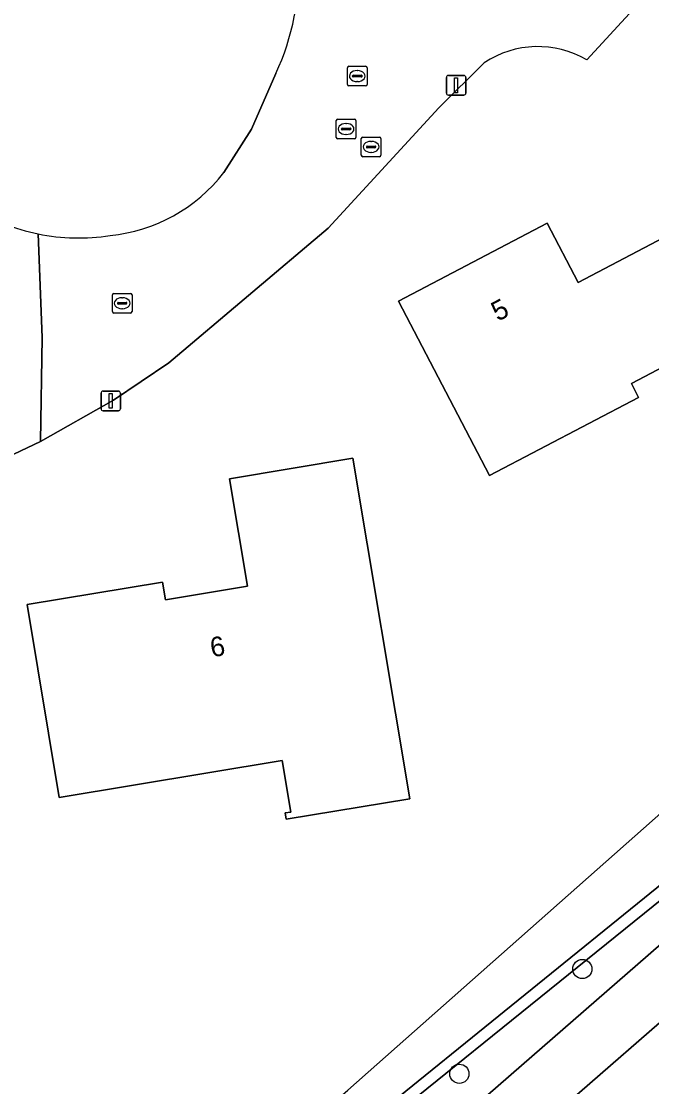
# Model space of a CAD drawing. Extents: x 163266 to 164362, y 381528 to 382286.
# Drawn here: x 163967.3 to 163999.4, y 381898.6 to 381952.8 of the extents above; entities that cross this region are included whole.
import ezdxf

# ---------------------------------------------------------------- set-up
doc = ezdxf.new("R2010")
doc.units = 0
for name, color, linetype in [('IMGEO_Boom', 7, 'Continuous'), ('IMGEO_Erf', 7, 'Continuous'), ('IMGEO_Groenvoorziening', 7, 'Continuous'), ('IMGEO_Kolk', 7, 'Continuous'), ('IMGEO_Lichtmast', 7, 'Continuous'), ('IMGEO_Oever', 7, 'Continuous'), ('IMGEO_Pand', 7, 'Continuous'), ('IMGEO_Pand_nummerreeks', 7, 'Continuous'), ('IMGEO_Rijbaan_lokaal_gesloten', 7, 'Continuous'), ('IMGEO_Rijbaan_lokaal_open', 7, 'Continuous'), ('IMGEO_Rioolput', 7, 'Continuous'), ('IMGEO_Voetpad_open', 7, 'Continuous'), ('IMGEO_Waterloop', 7, 'Continuous')]:
    doc.layers.add(name, color=color, linetype=linetype)

msp = doc.modelspace()

# ---------------------------------------------------------------- linework, layer by layer
at = {"layer": 'IMGEO_Boom'}
for centre in [(163995.843, 381904.55), (163989.58, 381899.213)]:
    msp.add_circle(centre, 0.489, dxfattribs=at)
at = {"layer": 'IMGEO_Erf'}
for points in [[(163981.759, 381896.51), (163982.978, 381897.576), (163983.903, 381898.385), (164000, 381912.621), (164013.095, 381923.126), (164045.138, 381950.831), (164045.957, 381951.785), (164047.495, 381953.575), (164005.841, 381991.21), (164000, 381996.499), (163996.133, 382000), (163967.622, 382025.804), (163959.22, 382032.884), (163952.437, 382038.271), (163951.112, 382039.278), (163945.397, 382043.624), (163945.352, 382043.639), (163943.77, 382044.161)], [(163994.488, 381957.95), (163995.532, 381958.433), (163996.475, 381959.09), (163998.596, 381956.832), (163998.439, 381953.443), (163996.065, 381950.882)], [(163990.847, 381950.731), (163988.54, 381948.431), (163982.901, 381942.295), (163974.771, 381935.439), (163971.963, 381933.534), (163968.249, 381931.427), (163965.148, 381929.98)], [(163977.576, 381945.137), (163978.993, 381947.341), (163980.233, 381950.187)]]:
    msp.add_lwpolyline(points, dxfattribs=at)
for points in [[(163986.471, 381938.582), (163994.049, 381942.55), (163995.626, 381939.538), (164000, 381941.831), (164001.286, 381942.505), (164000.713, 381943.608), (164003.579, 381945.109), (164006.838, 381938.84), (164000, 381935.253), (163998.341, 381934.383), (163998.711, 381933.677), (163991.12, 381929.702)], [(163967.557, 381923.118), (163974.465, 381924.272), (163974.617, 381923.364), (163978.787, 381924.061), (163977.874, 381929.529), (163984.151, 381930.577), (163987.047, 381913.23), (163980.756, 381912.18), (163980.702, 381912.503), (163980.994, 381912.552), (163980.555, 381915.181), (163969.199, 381913.284)]]:
    msp.add_lwpolyline(points, close=True, dxfattribs=at)
for centre, radius, start, end in [((163968.539, 381955.596), 12.884, 335.1798, 2.1592), ((163993.577, 381946.621), 4.934, 59.7228, 123.5923), ((163970.975, 381950.229), 8.337, 275.5963, 322.3531), ((163970.151, 381951.933), 10.124, 237.9491, 258.4185), ((163970.18, 381951.997), 10.192, 258.3325, 279.0757)]:
    msp.add_arc(centre, radius, start, end, dxfattribs=at)
at = {"layer": 'IMGEO_Groenvoorziening'}
for points in [[(164037.528, 381938.674), (164036.559, 381939.767), (164004.731, 381912.013), (163985.54, 381896.526), (163985.262, 381896.324), (163984.981, 381896.151)], [(163847.227, 381777.818), (163849.537, 381774.989), (163854.909, 381779.633), (163855.968, 381780.463), (164037.528, 381938.674)]]:
    msp.add_lwpolyline(points, dxfattribs=at)
at = {"layer": 'IMGEO_Kolk'}
for p, q in [((163983.878, 381949.628), (163983.878, 381950.48)), ((163983.953, 381950.554), (163984.805, 381950.554)), ((163984.366, 381950.334), (163984.391, 381950.334)), ((163984.879, 381950.48), (163984.879, 381949.628)), ((163984.137, 381950.048), (163984.137, 381950.06)), ((163984.575, 381950.011), (163984.177, 381950.011)), ((163984.18, 381950.097), (163984.578, 381950.097)), ((163984.389, 381949.774), (163984.364, 381949.774)), ((163984.621, 381950.06), (163984.621, 381950.048)), ((163984.805, 381949.554), (163983.953, 381949.554)), ((163971.978, 381938.98), (163972.83, 381938.98)), ((163971.903, 381938.054), (163971.903, 381938.906)), ((163972.162, 381938.474), (163972.162, 381938.486)), ((163972.6, 381938.437), (163972.202, 381938.437)), ((163972.205, 381938.523), (163972.603, 381938.523)), ((163972.391, 381938.76), (163972.416, 381938.76)), ((163972.646, 381938.486), (163972.646, 381938.474)), ((163972.904, 381938.906), (163972.904, 381938.054)), ((163972.83, 381937.98), (163971.978, 381937.98)), ((163972.414, 381938.2), (163972.389, 381938.2))]:
    msp.add_line(p, q, dxfattribs=at)
for points in [[(163983.878, 381949.628), (163983.878, 381950.48)], [(163983.953, 381950.554), (163984.805, 381950.554)], [(163984.879, 381950.48), (163984.879, 381949.628)], [(163984.805, 381949.554), (163983.953, 381949.554)], [(163971.978, 381938.98), (163972.83, 381938.98)], [(163971.903, 381938.054), (163971.903, 381938.906)], [(163972.904, 381938.906), (163972.904, 381938.054)], [(163972.83, 381937.98), (163971.978, 381937.98)]]:
    msp.add_lwpolyline(points, dxfattribs=at)
for centre, radius, start, end in [((163983.955, 381950.478), 0.0765, 91.552, 178.448), ((163983.955, 381950.478), 0.0765, 91.552, 178.448), ((163984.803, 381950.478), 0.0765, 1.552, 88.448), ((163984.803, 381950.478), 0.0765, 1.552, 88.448), ((163984.177, 381950.057), 0.0403, 85.8775, 175.7526), ((163984.174, 381950.047), 0.0366, 178.938, 274.7102), ((163984.578, 381950.054), 0.043, 264.8664, 352.4533), ((163984.582, 381950.059), 0.0386, 1.7309, 96.639), ((163983.955, 381949.63), 0.0765, 181.552, 268.448), ((163983.955, 381949.63), 0.0765, 181.552, 268.448), ((163984.803, 381949.63), 0.0765, 271.552, 358.448), ((163984.803, 381949.63), 0.0765, 271.552, 358.448), ((163971.98, 381938.904), 0.0765, 91.552, 178.448), ((163971.98, 381938.904), 0.0765, 91.552, 178.448), ((163972.828, 381938.904), 0.0765, 1.552, 88.448), ((163972.828, 381938.904), 0.0765, 1.552, 88.448), ((163972.202, 381938.483), 0.0403, 85.8775, 175.7526), ((163972.199, 381938.473), 0.0366, 178.938, 274.7102), ((163972.603, 381938.48), 0.043, 264.8664, 352.4533), ((163972.607, 381938.485), 0.0386, 1.7309, 96.639), ((163971.98, 381938.056), 0.0765, 181.552, 268.448), ((163971.98, 381938.056), 0.0765, 181.552, 268.448), ((163972.828, 381938.056), 0.0765, 271.552, 358.448), ((163972.828, 381938.056), 0.0765, 271.552, 358.448)]:
    msp.add_arc(centre, radius, start, end, dxfattribs=at)
for centre, major_axis, ratio, start_param, end_param in [((163984.365, 381950.054), (-0.387, 0.002), 0.722429, 4.712389, 7.853982), ((163984.39, 381950.054), (-0.39, 0.002), 0.717154, 1.570796, 4.712389), ((163972.39, 381938.48), (-0.387, 0.002), 0.722429, 4.712389, 7.853982), ((163972.415, 381938.48), (-0.39, 0.002), 0.717154, 1.570796, 4.712389)]:
    msp.add_ellipse(centre, major_axis=major_axis, ratio=ratio, start_param=start_param, end_param=end_param, dxfattribs=at)
at = {"layer": 'IMGEO_Lichtmast'}
for p, q in [((163988.919, 381949.183), (163988.919, 381949.983)), ((163988.919, 381949.983), (163988.919, 381949.183)), ((163989.019, 381950.083), (163989.809, 381950.083)), ((163989.809, 381950.083), (163989.019, 381950.083)), ((163989.909, 381949.983), (163989.909, 381949.183)), ((163989.909, 381949.183), (163989.909, 381949.983)), ((163989.809, 381949.083), (163989.019, 381949.083)), ((163989.019, 381949.083), (163989.809, 381949.083)), ((163971.326, 381933.098), (163971.326, 381933.898)), ((163971.326, 381933.898), (163971.326, 381933.098)), ((163971.426, 381933.998), (163972.216, 381933.998)), ((163972.216, 381933.998), (163971.426, 381933.998)), ((163972.316, 381933.898), (163972.316, 381933.098)), ((163972.316, 381933.098), (163972.316, 381933.898)), ((163972.216, 381932.998), (163971.426, 381932.998)), ((163971.426, 381932.998), (163972.216, 381932.998))]:
    msp.add_line(p, q, dxfattribs=at)
for points in [[(163989.339, 381949.958), (163989.489, 381949.958), (163989.489, 381949.208), (163989.339, 381949.208), (163989.339, 381949.958)], [(163971.746, 381933.873), (163971.896, 381933.873), (163971.896, 381933.123), (163971.746, 381933.123), (163971.746, 381933.873)]]:
    msp.add_lwpolyline(points, dxfattribs=at)
for centre, start, end in [((163989.019, 381949.983), 90, 180), ((163989.019, 381949.983), 90, 180), ((163989.809, 381949.983), 0, 90), ((163989.809, 381949.983), 360, 90), ((163989.019, 381949.183), 180, 270), ((163989.019, 381949.183), 180, 270), ((163989.809, 381949.183), 270, 0), ((163989.809, 381949.183), 270, 0), ((163971.426, 381933.898), 90, 180), ((163971.426, 381933.898), 90, 180), ((163972.216, 381933.898), 0, 90), ((163972.216, 381933.898), 360, 90), ((163971.426, 381933.098), 180, 270), ((163971.426, 381933.098), 180, 270), ((163972.216, 381933.098), 270, 0), ((163972.216, 381933.098), 270, 0)]:
    msp.add_arc(centre, 0.1, start, end, dxfattribs=at)
at = {"layer": 'IMGEO_Oever'}
for points in [[(164046.659, 381949.271), (164036.167, 381940.21), (164000, 381908.979), (163985.155, 381896.955)], [(163984.981, 381896.151), (163985.262, 381896.324), (163985.54, 381896.526), (164004.731, 381912.013), (164036.559, 381939.767)]]:
    msp.add_lwpolyline(points, dxfattribs=at)
at = {"layer": 'IMGEO_Pand'}
for points in [[(163991.12, 381929.702), (163998.711, 381933.677), (163998.341, 381934.383), (164000, 381935.253), (164006.838, 381938.84), (164003.579, 381945.109), (164000.713, 381943.608), (164001.286, 381942.505), (164000, 381941.831), (163995.626, 381939.538), (163994.049, 381942.55), (163986.471, 381938.582)], [(163980.756, 381912.18), (163987.047, 381913.23), (163984.151, 381930.577), (163977.874, 381929.529), (163978.787, 381924.061), (163974.617, 381923.364), (163974.465, 381924.272), (163967.557, 381923.118), (163969.199, 381913.284), (163980.555, 381915.181), (163980.994, 381912.552), (163980.702, 381912.503)]]:
    msp.add_lwpolyline(points, close=True, dxfattribs=at)
at = {"layer": 'IMGEO_Rijbaan_lokaal_gesloten'}
msp.add_lwpolyline([(163994.123, 381896.877), (164001.88, 381903.643), (164037.55, 381934.629), (164049.758, 381945.234), (164051.471, 381946.521), (164055.13, 381949.211), (164052.722, 381952.074), (164050.939, 381950.414), (164050.865, 381950.343), (164048.125, 381947.909), (164037.528, 381938.674), (163855.968, 381780.463), (163854.909, 381779.633), (163856.952, 381777.354), (163875.466, 381793.487), (163918.881, 381831.318), (163926.223, 381837.754)], close=True, dxfattribs=at)
at = {"layer": 'IMGEO_Rijbaan_lokaal_open'}
msp.add_lwpolyline([(164001.88, 381903.643), (163994.123, 381896.877)], dxfattribs=at)
at = {"layer": 'IMGEO_Rioolput'}
for p, q in [((163983.309, 381946.931), (163983.309, 381947.783)), ((163983.384, 381947.857), (163984.236, 381947.857)), ((163983.797, 381947.637), (163983.822, 381947.637)), ((163984.31, 381947.783), (163984.31, 381946.931)), ((163983.568, 381947.351), (163983.568, 381947.363)), ((163984.006, 381947.314), (163983.608, 381947.314)), ((163983.611, 381947.4), (163984.009, 381947.4)), ((163983.82, 381947.077), (163983.795, 381947.077)), ((163984.052, 381947.363), (163984.052, 381947.351)), ((163984.236, 381946.857), (163983.384, 381946.857)), ((163984.584, 381946.02), (163984.584, 381946.872)), ((163984.659, 381946.946), (163985.511, 381946.946)), ((163985.072, 381946.726), (163985.097, 381946.726)), ((163985.585, 381946.872), (163985.585, 381946.02)), ((163984.843, 381946.44), (163984.843, 381946.452)), ((163985.281, 381946.403), (163984.883, 381946.403)), ((163984.886, 381946.489), (163985.284, 381946.489)), ((163985.095, 381946.166), (163985.07, 381946.166)), ((163985.327, 381946.452), (163985.327, 381946.44)), ((163985.511, 381945.946), (163984.659, 381945.946))]:
    msp.add_line(p, q, dxfattribs=at)
for points in [[(163983.309, 381946.931), (163983.309, 381947.783)], [(163983.384, 381947.857), (163984.236, 381947.857)], [(163984.31, 381947.783), (163984.31, 381946.931)], [(163984.236, 381946.857), (163983.384, 381946.857)], [(163984.584, 381946.02), (163984.584, 381946.872)], [(163984.659, 381946.946), (163985.511, 381946.946)], [(163985.585, 381946.872), (163985.585, 381946.02)], [(163985.511, 381945.946), (163984.659, 381945.946)]]:
    msp.add_lwpolyline(points, dxfattribs=at)
for centre, radius, start, end in [((163983.386, 381947.781), 0.0765, 91.552, 178.448), ((163983.386, 381947.781), 0.0765, 91.552, 178.448), ((163984.234, 381947.781), 0.0765, 1.552, 88.448), ((163984.234, 381947.781), 0.0765, 1.552, 88.448), ((163983.608, 381947.36), 0.0403, 85.8775, 175.7526), ((163983.605, 381947.35), 0.0366, 178.938, 274.7102), ((163984.009, 381947.357), 0.043, 264.8664, 352.4533), ((163984.013, 381947.362), 0.0386, 1.7309, 96.639), ((163983.386, 381946.933), 0.0765, 181.552, 268.448), ((163983.386, 381946.933), 0.0765, 181.552, 268.448), ((163984.234, 381946.933), 0.0765, 271.552, 358.448), ((163984.234, 381946.933), 0.0765, 271.552, 358.448), ((163984.661, 381946.87), 0.0765, 91.552, 178.448), ((163984.661, 381946.87), 0.0765, 91.552, 178.448), ((163985.509, 381946.87), 0.0765, 1.552, 88.448), ((163985.509, 381946.87), 0.0765, 1.552, 88.448), ((163984.661, 381946.022), 0.0765, 181.552, 268.448), ((163984.661, 381946.022), 0.0765, 181.552, 268.448), ((163984.883, 381946.449), 0.0403, 85.8775, 175.7526), ((163984.88, 381946.439), 0.0366, 178.938, 274.7102), ((163985.284, 381946.446), 0.043, 264.8664, 352.4533), ((163985.288, 381946.451), 0.0386, 1.7309, 96.639), ((163985.509, 381946.022), 0.0765, 271.552, 358.448), ((163985.509, 381946.022), 0.0765, 271.552, 358.448)]:
    msp.add_arc(centre, radius, start, end, dxfattribs=at)
for centre, major_axis, ratio, start_param, end_param in [((163983.796, 381947.357), (-0.387, 0.002), 0.722429, 4.712389, 7.853982), ((163983.821, 381947.357), (-0.39, 0.002), 0.717154, 1.570796, 4.712389), ((163985.071, 381946.446), (-0.387, 0.002), 0.722429, 4.712389, 7.853982), ((163985.096, 381946.446), (-0.39, 0.002), 0.717154, 1.570796, 4.712389)]:
    msp.add_ellipse(centre, major_axis=major_axis, ratio=ratio, start_param=start_param, end_param=end_param, dxfattribs=at)
at = {"layer": 'IMGEO_Voetpad_open'}
for points in [[(163996.065, 381950.882), (163998.439, 381953.443), (163998.596, 381956.832), (163996.475, 381959.09), (163995.532, 381958.433), (163994.488, 381957.95)], [(163968.119, 381942.015), (163968.323, 381936.732), (163968.249, 381931.427), (163971.963, 381933.534), (163974.771, 381935.439), (163982.901, 381942.295), (163988.54, 381948.431), (163990.847, 381950.731)], [(163980.233, 381950.187), (163978.993, 381947.341), (163977.576, 381945.137)], [(163965.148, 381929.98), (163968.249, 381931.427), (163968.323, 381936.732), (163968.119, 381942.015)]]:
    msp.add_lwpolyline(points, dxfattribs=at)
for centre, radius, start, end in [((163968.539, 381955.596), 12.884, 335.1798, 2.1592), ((163993.577, 381946.621), 4.934, 59.7228, 123.5923), ((163970.975, 381950.229), 8.337, 275.5963, 322.3531), ((163970.151, 381951.933), 10.124, 237.9491, 258.4185), ((163970.18, 381951.997), 10.192, 258.3325, 279.0757)]:
    msp.add_arc(centre, radius, start, end, dxfattribs=at)
at = {"layer": 'IMGEO_Waterloop'}
for points in [[(164045.138, 381950.831), (164013.095, 381923.126), (164000, 381912.621), (163983.903, 381898.385)], [(163985.155, 381896.955), (164000, 381908.979), (164036.167, 381940.21)]]:
    msp.add_lwpolyline(points, dxfattribs=at)

# ---------------------------------------------------------------- texts
at = {"layer": 'IMGEO_Pand_nummerreeks'}
for s, rotation, p in [('5', 27.6375, (163991.538, 381937.533)), ('6', 9.4891, (163976.971, 381920.432))]:
    msp.add_text(s, height=1, rotation=rotation, dxfattribs=at).set_placement(p)

doc.saveas('drawing.dxf')
